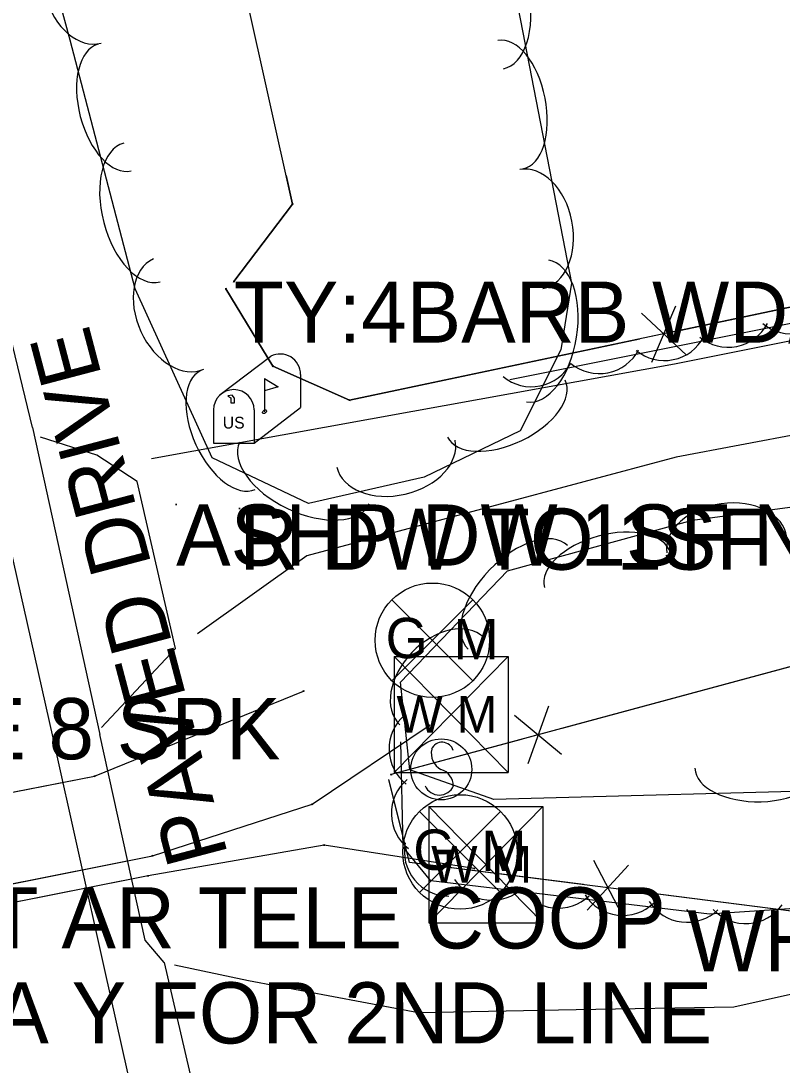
# Model space of a CAD drawing. Extents: x 954793 to 988390, y 1867850 to 1924428.
# Drawn here: x 957929.3 to 957991.5, y 1919355.2 to 1919440.6 of the extents above; entities that cross this region are included whole.
import ezdxf

# ---------------------------------------------------------------- set-up
doc = ezdxf.new("R2010")
doc.units = 0
for name, color, linetype in [('S_DRIVEWAY', 7, 'Continuous'), ('S_DRIVEWAY_ANNOT', 7, 'Continuous'), ('S_EDGE_PAVEMENT', 7, 'Continuous'), ('S_FENCE', 7, 'Continuous'), ('S_FENCE_ANNOT', 7, 'Continuous'), ('S_GAS_UTILITIES', 7, 'Continuous'), ('S_MAILBOX', 7, 'Continuous'), ('S_MSC_PT_SYM', 7, 'Continuous'), ('S_SECONDARY_CTL_ANNOT', 7, 'Continuous'), ('S_SHOULDER', 7, 'Continuous'), ('S_SIGN', 7, 'Continuous'), ('S_SURVEY_TEXT_ANNOT', 7, 'Continuous'), ('S_TREE', 7, 'Continuous'), ('S_UTILITY_POLE_ANNOT', 7, 'Continuous'), ('S_UTL_PT_SYM', 7, 'Continuous'), ('S_WATER_UTILITIES', 7, 'Continuous'), ('S_WATER_UTILITIES_ANNOT', 7, 'Continuous')]:
    doc.layers.add(name, color=color, linetype=linetype)

msp = doc.modelspace()

# ---------------------------------------------------------------- linework, layer by layer
at = {"layer": 'S_DRIVEWAY'}
for points in [[(957939.96, 1919404.836), (957961.344, 1919408.703), (957982.728, 1919412.571), (957996.215, 1919415.286), (958009.701, 1919418.001), (958023.188, 1919420.716), (958036.674, 1919423.432), (958049.726, 1919426.109), (958062.777, 1919428.787), (958075.829, 1919431.465), (958088.88, 1919434.142)], [(958092.135, 1919425.368), (958068.757, 1919421.029), (958045.379, 1919416.691), (958029.747, 1919413.758), (958014.114, 1919410.825), (957998.482, 1919407.892), (957982.85, 1919404.959), (957967.757, 1919400.915), (957952.664, 1919396.871), (957943.724, 1919390.501)], [(957935.868, 1919382.854), (957941.917, 1919389.301), (957938.805, 1919402.961), (957935.501, 1919405.118), (957930.887, 1919406.583)], [(957999.168, 1919362.554), (957987.59, 1919359.984), (957974.698, 1919359.749), (957961.806, 1919359.515), (957947.903, 1919362.139), (957941.837, 1919363.402)]]:
    msp.add_lwpolyline(points, dxfattribs=at)
at = {"layer": 'S_EDGE_PAVEMENT'}
msp.add_lwpolyline([(957993.184, 1919106.501), (957988.267, 1919128.06), (957983.349, 1919149.62), (957978.923, 1919169.515), (957974.497, 1919189.41), (957969.896, 1919210.295), (957965.295, 1919231.181), (957961.178, 1919250.079), (957957.061, 1919268.978), (957952.838, 1919287.711), (957948.615, 1919306.444), (957944.477, 1919325.35), (957940.339, 1919344.257), (957936.13, 1919363.125), (957931.921, 1919381.994), (957927.154, 1919403.132), (957922.388, 1919424.27), (957918.002, 1919444.103), (957913.616, 1919463.937), (957909.111, 1919484.008), (957904.605, 1919504.08)], dxfattribs=at)
at = {"layer": 'S_FENCE'}
for p, q in [((957951.49, 1919425.647), (957936.396, 1919493.503)), ((957946.707, 1919419.313), (957951.49, 1919425.647)), ((957949.892, 1919412.382), (957946.053, 1919418.707)), ((957997.842, 1919418.404), (957956.168, 1919409.607)), ((957980.881, 1919412.731), (957982.841, 1919417.331)), ((957980.035, 1919416.738), (957983.687, 1919413.323)), ((957956.168, 1919409.607), (957949.892, 1919412.382)), ((958023.654, 1919396.321), (957959.562, 1919378.987)), ((957972.423, 1919384.587), (957970.724, 1919379.884)), ((957973.493, 1919380.633), (957969.655, 1919383.838)), ((957978.965, 1919371.592), (957975.6, 1919367.893)), ((957978.445, 1919367.529), (957976.12, 1919371.956))]:
    msp.add_line(p, q, dxfattribs=at)
for points in [[(957946.707, 1919419.313), (957951.49, 1919425.647), (957936.396, 1919493.503), (957919.985, 1919567.919), (957906.957, 1919621.196), (957889.379, 1919699.954), (957924.02, 1919712.156), (957955.468, 1919722.865), (957986.072, 1919734.298)], [(957946.707, 1919419.313), (957951.49, 1919425.647), (957936.396, 1919493.503), (957919.985, 1919567.919), (957906.957, 1919621.196), (957889.379, 1919699.954), (957924.02, 1919712.156), (957955.468, 1919722.865), (957986.072, 1919734.298)], [(958090.204, 1919439.169), (958045.376, 1919428.888), (957997.842, 1919418.404), (957956.168, 1919409.607), (957949.892, 1919412.382), (957946.053, 1919418.707)], [(958090.204, 1919439.169), (958045.376, 1919428.888), (957997.842, 1919418.404), (957956.168, 1919409.607), (957949.892, 1919412.382), (957946.053, 1919418.707)], [(957950.97, 1919427.982), (957951.49, 1919425.647)], [(957951.49, 1919425.647), (957946.707, 1919419.313)], [(957946.053, 1919418.707), (957949.892, 1919412.382)], [(957983.264, 1919415.327), (957997.842, 1919418.404)], [(958092.906, 1919417.448), (958023.654, 1919396.321), (957959.562, 1919378.987)], [(958092.906, 1919417.448), (958023.654, 1919396.321), (957959.562, 1919378.987)], [(957956.168, 1919409.607), (957979.904, 1919414.618)], [(957949.892, 1919412.382), (957956.168, 1919409.607)], [(957996.922, 1919389.091), (957973.504, 1919382.758)], [(957970.189, 1919381.861), (957959.562, 1919378.987)], [(957959.7, 1919377.305), (957959.379, 1919378.592)], [(957999.106, 1919366.951), (957961.069, 1919371.817), (957959.379, 1919378.592)], [(957975.298, 1919369.996), (957961.069, 1919371.817), (957959.7, 1919377.305)], [(957999.106, 1919366.951), (957979.266, 1919369.489)]]:
    msp.add_lwpolyline(points, dxfattribs=at)
at = {"layer": 'S_GAS_UTILITIES'}
for p, q in [((957959.618, 1919386.668), (957966.237, 1919393.288)), ((957959.618, 1919393.288), (957966.237, 1919386.668)), ((957935.315, 1919378.863), (957952.396, 1919385.824)), ((957906.901, 1919373.334), (957935.315, 1919378.863)), ((957961.881, 1919369.358), (957968.5, 1919375.977)), ((957961.881, 1919375.977), (957968.5, 1919369.358))]:
    msp.add_line(p, q, dxfattribs=at)
msp.add_lwpolyline([(957887.58, 1919370.777), (957906.901, 1919373.334), (957935.315, 1919378.863), (957952.396, 1919385.824)], dxfattribs=at)
msp.add_lwpolyline([(957887.58, 1919370.777), (957906.901, 1919373.334), (957935.315, 1919378.863), (957952.396, 1919385.824)], dxfattribs=at)
for centre in [(957962.928, 1919389.978), (957965.191, 1919372.668)]:
    msp.add_circle(centre, 4.681, dxfattribs=at)
at = {"layer": 'S_MAILBOX'}
for p, q in [((957945.587, 1919410.087), (957949.721, 1919413.195)), ((957949.203, 1919411.375), (957949.203, 1919408.66)), ((957952.153, 1919411.722), (957952.153, 1919409.007)), ((957945.033, 1919408.813), (957945.033, 1919406.098)), ((957948.358, 1919406.098), (957952.153, 1919409.007)), ((957948.358, 1919408.813), (957948.358, 1919406.098)), ((957945.033, 1919406.098), (957948.358, 1919406.098))]:
    msp.add_line(p, q, dxfattribs=at)
for points in [[(957949.203, 1919411.375), (957950.311, 1919410.711), (957949.203, 1919410.364)], [(957946.217, 1919409.928), (957946.439, 1919409.789), (957946.439, 1919409.401), (957946.744, 1919409.401), (957946.744, 1919409.762), (957946.55, 1919410.011), (957946.217, 1919409.956)]]:
    msp.add_lwpolyline(points, dxfattribs=at)
for centre, end in [((957950.491, 1919411.722), 117.57184), ((957946.695, 1919408.813), 180)]:
    msp.add_arc(centre, 1.662, 0, end, dxfattribs=at)
msp.add_ellipse((957949.203, 1919408.66), major_axis=(0.145, 0.132), ratio=0.564646, dxfattribs=at)
at = {"layer": 'S_MSC_PT_SYM'}
for points in [[(957951.49, 1919425.647), (957951.49, 1919425.697), (957951.49, 1919425.647), (957951.44, 1919425.647), (957951.49, 1919425.647), (957951.49, 1919425.597), (957951.49, 1919425.647), (957951.54, 1919425.647)], [(957946.707, 1919419.313), (957946.707, 1919419.363), (957946.707, 1919419.313), (957946.657, 1919419.313), (957946.707, 1919419.313), (957946.707, 1919419.263), (957946.707, 1919419.313), (957946.757, 1919419.313)], [(957946.053, 1919418.707), (957946.053, 1919418.757), (957946.053, 1919418.707), (957946.003, 1919418.707), (957946.053, 1919418.707), (957946.053, 1919418.657), (957946.053, 1919418.707), (957946.103, 1919418.707)], [(957949.892, 1919412.382), (957949.892, 1919412.432), (957949.892, 1919412.382), (957949.842, 1919412.382), (957949.892, 1919412.382), (957949.892, 1919412.332), (957949.892, 1919412.382), (957949.942, 1919412.382)], [(957956.168, 1919409.607), (957956.168, 1919409.657), (957956.168, 1919409.607), (957956.118, 1919409.607), (957956.168, 1919409.607), (957956.168, 1919409.557), (957956.168, 1919409.607), (957956.218, 1919409.607)], [(957941.974, 1919401.082), (957941.974, 1919401.132), (957941.974, 1919401.082), (957941.924, 1919401.082), (957941.974, 1919401.082), (957941.974, 1919401.032), (957941.974, 1919401.082), (957942.024, 1919401.082)], [(957947.148, 1919400.745), (957947.148, 1919400.795), (957947.148, 1919400.745), (957947.098, 1919400.745), (957947.148, 1919400.745), (957947.148, 1919400.695), (957947.148, 1919400.745), (957947.198, 1919400.745)], [(957959.562, 1919378.987), (957959.562, 1919379.037), (957959.562, 1919378.987), (957959.512, 1919378.987), (957959.562, 1919378.987), (957959.562, 1919378.937), (957959.562, 1919378.987), (957959.612, 1919378.987)], [(957983.769, 1919367.903), (957983.769, 1919367.953), (957983.769, 1919367.903), (957983.719, 1919367.903), (957983.769, 1919367.903), (957983.769, 1919367.853), (957983.769, 1919367.903), (957983.819, 1919367.903)]]:
    msp.add_lwpolyline(points, dxfattribs=at)
for points in [[(957951.49, 1919425.647), (957951.441, 1919425.636), (957951.49, 1919425.647), (957951.501, 1919425.598), (957951.49, 1919425.647), (957951.539, 1919425.657), (957951.49, 1919425.647), (957951.479, 1919425.695)], [(957951.49, 1919425.647), (957951.441, 1919425.636), (957951.49, 1919425.647), (957951.501, 1919425.598), (957951.49, 1919425.647), (957951.539, 1919425.657), (957951.49, 1919425.647), (957951.479, 1919425.695)], [(957946.707, 1919419.313), (957946.667, 1919419.343), (957946.707, 1919419.313), (957946.677, 1919419.273), (957946.707, 1919419.313), (957946.747, 1919419.283), (957946.707, 1919419.313), (957946.738, 1919419.353)], [(957946.707, 1919419.313), (957946.667, 1919419.343), (957946.707, 1919419.313), (957946.677, 1919419.273), (957946.707, 1919419.313), (957946.747, 1919419.283), (957946.707, 1919419.313), (957946.738, 1919419.353)], [(957946.053, 1919418.707), (957946.011, 1919418.681), (957946.053, 1919418.707), (957946.079, 1919418.664), (957946.053, 1919418.707), (957946.096, 1919418.733), (957946.053, 1919418.707), (957946.027, 1919418.75)], [(957946.053, 1919418.707), (957946.011, 1919418.681), (957946.053, 1919418.707), (957946.079, 1919418.664), (957946.053, 1919418.707), (957946.096, 1919418.733), (957946.053, 1919418.707), (957946.027, 1919418.75)], [(957949.892, 1919412.382), (957949.849, 1919412.356), (957949.892, 1919412.382), (957949.918, 1919412.339), (957949.892, 1919412.382), (957949.934, 1919412.408), (957949.892, 1919412.382), (957949.866, 1919412.424)], [(957949.892, 1919412.382), (957949.849, 1919412.356), (957949.892, 1919412.382), (957949.918, 1919412.339), (957949.892, 1919412.382), (957949.934, 1919412.408), (957949.892, 1919412.382), (957949.866, 1919412.424)], [(957956.168, 1919409.607), (957956.148, 1919409.562), (957956.168, 1919409.607), (957956.214, 1919409.587), (957956.168, 1919409.607), (957956.188, 1919409.653), (957956.168, 1919409.607), (957956.122, 1919409.628)], [(957956.168, 1919409.607), (957956.148, 1919409.562), (957956.168, 1919409.607), (957956.214, 1919409.587), (957956.168, 1919409.607), (957956.188, 1919409.653), (957956.168, 1919409.607), (957956.122, 1919409.628)], [(957941.974, 1919401.082), (957941.974, 1919401.132), (957941.974, 1919401.082), (957941.924, 1919401.082), (957941.974, 1919401.082), (957941.974, 1919401.032), (957941.974, 1919401.082), (957942.024, 1919401.082)], [(957941.974, 1919401.082), (957941.974, 1919401.132), (957941.974, 1919401.082), (957941.924, 1919401.082), (957941.974, 1919401.082), (957941.974, 1919401.032), (957941.974, 1919401.082), (957942.024, 1919401.082)], [(957947.148, 1919400.745), (957947.148, 1919400.795), (957947.148, 1919400.745), (957947.098, 1919400.745), (957947.148, 1919400.745), (957947.148, 1919400.695), (957947.148, 1919400.745), (957947.198, 1919400.745)], [(957947.148, 1919400.745), (957947.148, 1919400.795), (957947.148, 1919400.745), (957947.098, 1919400.745), (957947.148, 1919400.745), (957947.148, 1919400.695), (957947.148, 1919400.745), (957947.198, 1919400.745)], [(957959.562, 1919378.987), (957959.575, 1919378.939), (957959.562, 1919378.987), (957959.611, 1919379), (957959.562, 1919378.987), (957959.549, 1919379.035), (957959.562, 1919378.987), (957959.514, 1919378.974)], [(957959.562, 1919378.987), (957959.575, 1919378.939), (957959.562, 1919378.987), (957959.611, 1919379), (957959.562, 1919378.987), (957959.549, 1919379.035), (957959.562, 1919378.987), (957959.514, 1919378.974)], [(957983.769, 1919367.903), (957983.769, 1919367.953), (957983.769, 1919367.903), (957983.719, 1919367.903), (957983.769, 1919367.903), (957983.769, 1919367.853), (957983.769, 1919367.903), (957983.819, 1919367.903)], [(957983.769, 1919367.903), (957983.769, 1919367.953), (957983.769, 1919367.903), (957983.719, 1919367.903), (957983.769, 1919367.903), (957983.769, 1919367.853), (957983.769, 1919367.903), (957983.819, 1919367.903)]]:
    msp.add_lwpolyline(points, close=True, dxfattribs=at)
at = {"layer": 'S_SHOULDER'}
for p, q in [((957930.229, 1919407.372), (957935.73, 1919382.282)), ((957941.006, 1919363.62), (957954.257, 1919306.54))]:
    msp.add_line(p, q, dxfattribs=at)
for points in [[(957930.229, 1919407.372), (957925.991, 1919424.854), (957921.533, 1919444.974), (957917.075, 1919465.095), (957913.345, 1919481.989)], [(957941.006, 1919363.62), (957939.444, 1919365.441), (957935.73, 1919382.282)]]:
    msp.add_lwpolyline(points, dxfattribs=at)
at = {"layer": 'S_SIGN'}
msp.add_circle((957963.655, 1919379.419), 2.494, dxfattribs=at)
for centre, radius, start, end in [((957963.729, 1919380.687), 0.95, 16.52582, 156.89569), ((957964.341, 1919380.745), 1.503, 167.11961, 241.98129), ((957963.242, 1919378.077), 1.398, 358.65289, 73.70634), ((957963.501, 1919378.596), 1.275, 204.64102, 335.35898)]:
    msp.add_arc(centre, radius, start, end, dxfattribs=at)
at = {"layer": 'S_TREE'}
for points in [[(957947.574, 1919564.885), (957941.603, 1919555.241), (957941.04, 1919542.654), (957947.804, 1919522.07), (957956.379, 1919498.261), (957964.505, 1919469.748), (957974.293, 1919419.18), (957973.446, 1919413.737), (957970.11, 1919407.102), (957962.26, 1919403.324), (957952.812, 1919401.149), (957944.934, 1919404.901), (957938.622, 1919418.703), (957933.311, 1919439.059), (957926.553, 1919463.903), (957920.32, 1919490.545), (957919.587, 1919514.671), (957916.385, 1919531.67), (957911.483, 1919547.98), (957908.337, 1919558.742), (957905.652, 1919567.824)], [(958123.97, 1919403.588), (957998.551, 1919377.778), (957967.949, 1919376.961), (957961.085, 1919379.378), (957960.337, 1919386.559), (957969.07, 1919395.658), (957984.188, 1919399.803), (957992.973, 1919400.971), (957997.701, 1919407.669), (957998.576, 1919422.168), (957997.535, 1919430.059), (958001.472, 1919437.762), (958011.098, 1919445.134), (958027.736, 1919444.813), (958035.633, 1919442.885), (958042.702, 1919443.413), (958052.751, 1919450.558), (958059.819, 1919462.306), (958077.41, 1919468.258)], [(958000.804, 1919417.61), (957969.268, 1919411.281)], [(958124.826, 1919388.986), (958017.031, 1919369.669), (957985.595, 1919367.583), (957962.796, 1919370.31), (957960.554, 1919373.05), (957960.354, 1919381.682)]]:
    msp.add_lwpolyline(points, dxfattribs=at)
for centre, start, end in [((957992.266, 1919418.685), 230.55081, 332.14772), ((957987.102, 1919417.574), 230.55081, 332.14772), ((957981.908, 1919416.495), 230.55081, 332.14772), ((957976.573, 1919415.427), 230.55081, 332.14772), ((957971.029, 1919414.348), 230.55081, 332.14772), ((957963.029, 1919381.091), 130.52675, 232.12366), ((957963.225, 1919375.812), 130.52675, 232.12366), ((957964.282, 1919372.696), 168.49718, 270.09409), ((957967.816, 1919372.356), 212.3809, 313.97781), ((957973.219, 1919371.707), 212.3809, 313.97781), ((957978.49, 1919371.113), 212.3809, 313.97781), ((957983.744, 1919370.558), 212.3809, 313.97781), ((957988.555, 1919370.446), 222.99924, 324.59615)]:
    msp.add_arc(centre, 3.643, start, end, dxfattribs=at)
for centre, major_axis, ratio in [((957934.547, 1919443.588), (1.301, -4.782), 0.685311), ((957967.624, 1919442.472), (-1.115, 5.762), 0.55008), ((957936.943, 1919433.539), (1.35, -5.173), 0.540699), ((957969.31, 1919433.766), (-1.016, 5.249), 0.540699), ((957939.182, 1919424.959), (1.482, -5.678), 0.55008), ((957971.011, 1919423.6), (-0.942, 4.865), 0.685311), ((957942.18, 1919416.65), (2.061, -4.506), 0.685311), ((957971.537, 1919415.262), (0.903, 5.799), 0.55008), ((957946.228, 1919407.171), (2.224, -4.862), 0.540699), ((957968.984, 1919408.914), (4.817, 2.319), 0.540699), ((957959.952, 1919405.237), (4.829, 1.111), 0.685311), ((957952.475, 1919403.659), (5.298, -2.524), 0.55008), ((957987.002, 1919397.774), (-4.912, -0.653), 0.685311), ((957969.926, 1919393.487), (-4.064, -4.234), 0.55008), ((957977.244, 1919395.7), (-5.156, -1.414), 0.540699), ((957963.703, 1919386.627), (-3.431, -3.575), 0.685311), ((957989.741, 1919379.665), (5.345, 0.143), 0.540699)]:
    msp.add_ellipse(centre, major_axis=major_axis, ratio=ratio, start_param=3.141593, end_param=6.283185, dxfattribs=at)
at = {"layer": 'S_UTL_PT_SYM'}
for points in [[(957952.396, 1919385.824), (957952.396, 1919385.874), (957952.396, 1919385.824), (957952.346, 1919385.824), (957952.396, 1919385.824), (957952.396, 1919385.774), (957952.396, 1919385.824), (957952.446, 1919385.824)], [(957962.68, 1919383.013), (957962.68, 1919383.063), (957962.68, 1919383.013), (957962.63, 1919383.013), (957962.68, 1919383.013), (957962.68, 1919382.963), (957962.68, 1919383.013), (957962.73, 1919383.013)], [(957935.315, 1919378.863), (957935.315, 1919378.913), (957935.315, 1919378.863), (957935.265, 1919378.863), (957935.315, 1919378.863), (957935.315, 1919378.813), (957935.315, 1919378.863), (957935.365, 1919378.863)], [(957953.096, 1919376.564), (957953.096, 1919376.614), (957953.096, 1919376.564), (957953.046, 1919376.564), (957953.096, 1919376.564), (957953.096, 1919376.514), (957953.096, 1919376.564), (957953.146, 1919376.564)], [(957954.074, 1919373.234), (957954.074, 1919373.284), (957954.074, 1919373.234), (957954.024, 1919373.234), (957954.074, 1919373.234), (957954.074, 1919373.184), (957954.074, 1919373.234), (957954.124, 1919373.234)], [(957940.04, 1919372.349), (957940.04, 1919372.399), (957940.04, 1919372.349), (957939.99, 1919372.349), (957940.04, 1919372.349), (957940.04, 1919372.299), (957940.04, 1919372.349), (957940.09, 1919372.349)], [(957966.342, 1919371.305), (957966.342, 1919371.355), (957966.342, 1919371.305), (957966.292, 1919371.305), (957966.342, 1919371.305), (957966.342, 1919371.255), (957966.342, 1919371.305), (957966.392, 1919371.305)], [(957939.681, 1919370.701), (957939.681, 1919370.751), (957939.681, 1919370.701), (957939.631, 1919370.701), (957939.681, 1919370.701), (957939.681, 1919370.651), (957939.681, 1919370.701), (957939.731, 1919370.701)]]:
    msp.add_lwpolyline(points, dxfattribs=at)
for points in [[(957952.396, 1919385.824), (957952.377, 1919385.87), (957952.396, 1919385.824), (957952.349, 1919385.805), (957952.396, 1919385.824), (957952.415, 1919385.777), (957952.396, 1919385.824), (957952.442, 1919385.842)], [(957952.396, 1919385.824), (957952.377, 1919385.87), (957952.396, 1919385.824), (957952.349, 1919385.805), (957952.396, 1919385.824), (957952.415, 1919385.777), (957952.396, 1919385.824), (957952.442, 1919385.842)], [(957962.68, 1919383.013), (957962.652, 1919383.055), (957962.68, 1919383.013), (957962.638, 1919382.985), (957962.68, 1919383.013), (957962.708, 1919382.972), (957962.68, 1919383.013), (957962.721, 1919383.041)], [(957962.68, 1919383.013), (957962.652, 1919383.055), (957962.68, 1919383.013), (957962.638, 1919382.985), (957962.68, 1919383.013), (957962.708, 1919382.972), (957962.68, 1919383.013), (957962.721, 1919383.041)], [(957935.315, 1919378.863), (957935.296, 1919378.909), (957935.315, 1919378.863), (957935.268, 1919378.844), (957935.315, 1919378.863), (957935.333, 1919378.817), (957935.315, 1919378.863), (957935.361, 1919378.882)], [(957935.315, 1919378.863), (957935.296, 1919378.909), (957935.315, 1919378.863), (957935.268, 1919378.844), (957935.315, 1919378.863), (957935.333, 1919378.817), (957935.315, 1919378.863), (957935.361, 1919378.882)], [(957953.096, 1919376.564), (957953.068, 1919376.605), (957953.096, 1919376.564), (957953.054, 1919376.536), (957953.096, 1919376.564), (957953.124, 1919376.522), (957953.096, 1919376.564), (957953.137, 1919376.592)], [(957953.096, 1919376.564), (957953.068, 1919376.605), (957953.096, 1919376.564), (957953.054, 1919376.536), (957953.096, 1919376.564), (957953.124, 1919376.522), (957953.096, 1919376.564), (957953.137, 1919376.592)], [(957954.074, 1919373.234), (957954.083, 1919373.184), (957954.074, 1919373.234), (957954.123, 1919373.242), (957954.074, 1919373.234), (957954.065, 1919373.283), (957954.074, 1919373.234), (957954.025, 1919373.225)], [(957954.074, 1919373.234), (957954.083, 1919373.184), (957954.074, 1919373.234), (957954.123, 1919373.242), (957954.074, 1919373.234), (957954.065, 1919373.283), (957954.074, 1919373.234), (957954.025, 1919373.225)], [(957940.04, 1919372.349), (957940.025, 1919372.396), (957940.04, 1919372.349), (957939.992, 1919372.333), (957940.04, 1919372.349), (957940.055, 1919372.301), (957940.04, 1919372.349), (957940.087, 1919372.364)], [(957940.04, 1919372.349), (957940.025, 1919372.396), (957940.04, 1919372.349), (957939.992, 1919372.333), (957940.04, 1919372.349), (957940.055, 1919372.301), (957940.04, 1919372.349), (957940.087, 1919372.364)], [(957966.342, 1919371.305), (957966.334, 1919371.255), (957966.342, 1919371.305), (957966.391, 1919371.297), (957966.342, 1919371.305), (957966.35, 1919371.354), (957966.342, 1919371.305), (957966.293, 1919371.312)], [(957966.342, 1919371.305), (957966.334, 1919371.255), (957966.342, 1919371.305), (957966.391, 1919371.297), (957966.342, 1919371.305), (957966.35, 1919371.354), (957966.342, 1919371.305), (957966.293, 1919371.312)], [(957939.681, 1919370.701), (957939.691, 1919370.651), (957939.681, 1919370.701), (957939.73, 1919370.71), (957939.681, 1919370.701), (957939.671, 1919370.75), (957939.681, 1919370.701), (957939.632, 1919370.691)], [(957939.681, 1919370.701), (957939.691, 1919370.651), (957939.681, 1919370.701), (957939.73, 1919370.71), (957939.681, 1919370.701), (957939.671, 1919370.75), (957939.681, 1919370.701), (957939.632, 1919370.691)]]:
    msp.add_lwpolyline(points, close=True, dxfattribs=at)
at = {"layer": 'S_WATER_UTILITIES'}
for p, q in [((957959.795, 1919388.655), (957969.134, 1919388.655)), ((957959.795, 1919388.655), (957959.795, 1919379.162)), ((957959.795, 1919388.655), (957969.134, 1919379.162)), ((957969.134, 1919388.655), (957959.795, 1919379.162)), ((957969.134, 1919388.655), (957969.134, 1919379.162)), ((957953.096, 1919376.564), (957962.68, 1919383.013)), ((957959.795, 1919379.162), (957969.134, 1919379.162)), ((957940.04, 1919372.349), (957953.096, 1919376.564)), ((957962.629, 1919376.375), (957971.967, 1919376.375)), ((957962.629, 1919376.375), (957962.629, 1919366.882)), ((957962.629, 1919376.375), (957971.967, 1919366.882)), ((957971.967, 1919376.375), (957962.629, 1919366.882)), ((957971.967, 1919376.375), (957971.967, 1919366.882)), ((957954.074, 1919373.234), (957939.681, 1919370.701)), ((957966.342, 1919371.305), (957954.074, 1919373.234)), ((957906.413, 1919365.659), (957940.04, 1919372.349)), ((957939.681, 1919370.701), (957906.739, 1919364.171)), ((957962.629, 1919366.882), (957971.967, 1919366.882))]:
    msp.add_line(p, q, dxfattribs=at)
for points in [[(957867.582, 1919359.327), (957889.222, 1919362.006), (957906.413, 1919365.659), (957940.04, 1919372.349), (957953.096, 1919376.564), (957962.68, 1919383.013)], [(957867.582, 1919359.327), (957889.222, 1919362.006), (957906.413, 1919365.659), (957940.04, 1919372.349), (957953.096, 1919376.564), (957962.68, 1919383.013)], [(957966.342, 1919371.305), (957954.074, 1919373.234), (957939.681, 1919370.701), (957906.739, 1919364.171), (957890.527, 1919361.02)], [(957966.342, 1919371.305), (957954.074, 1919373.234), (957939.681, 1919370.701), (957906.739, 1919364.171), (957890.527, 1919361.02)]]:
    msp.add_lwpolyline(points, dxfattribs=at)

# ---------------------------------------------------------------- texts
at = {"layer": 'S_DRIVEWAY_ANNOT'}
msp.add_text('PAVED DRIVE', height=5.00038, rotation=104.7537, dxfattribs=at).set_placement((957946.241, 1919372.398))
at = {"layer": 'S_FENCE_ANNOT'}
msp.add_text('TY:4BARB WD/MET POSTS CN:POOR', height=5, dxfattribs=at).set_placement((957946.707, 1919414.313))
at = {"layer": 'S_GAS_UTILITIES'}
for s, p in [('G', (957959.108, 1919388.513)), ('M', (957964.672, 1919388.408)), ('G', (957961.372, 1919371.202)), ('M', (957966.935, 1919371.098))]:
    msp.add_text(s, height=3.3, rotation=360, dxfattribs=at).set_placement(p)
at = {"layer": 'S_MAILBOX'}
msp.add_text('US', height=0.96, rotation=360, dxfattribs=at).set_placement((957945.797, 1919407.291))
at = {"layer": 'S_SECONDARY_CTL_ANNOT'}
msp.add_text('PD:8 SPIKE 8 SPK', height=5, dxfattribs=at).set_placement((957893.272, 1919380.245))
at = {"layer": 'S_SURVEY_TEXT_ANNOT'}
for s, p in [('ASHP DW 1SF NO CUS', (957941.974, 1919396.082)), ('R DW TO 1SF GR DW TO 1SF', (957947.148, 1919395.745)), ('WHITE PVC FE', (957983.769, 1919362.903))]:
    msp.add_text(s, height=5, dxfattribs=at).set_placement(p)
at = {"layer": 'S_UTILITY_POLE_ANNOT'}
msp.add_text('TY:FOC CENT AR TELE COOP', height=5, dxfattribs=at).set_placement((957886.169, 1919364.772))
at = {"layer": 'S_WATER_UTILITIES'}
for p in [(957960, 1919382.422), (957962.833, 1919370.142)]:
    msp.add_text('W M', height=3, rotation=360, dxfattribs=at).set_placement(p)
at = {"layer": 'S_WATER_UTILITIES_ANNOT'}
msp.add_text('WA MAKES A Y FOR 2ND LINE', height=5, dxfattribs=at).set_placement((957889.222, 1919357.006))

doc.saveas('drawing.dxf')
